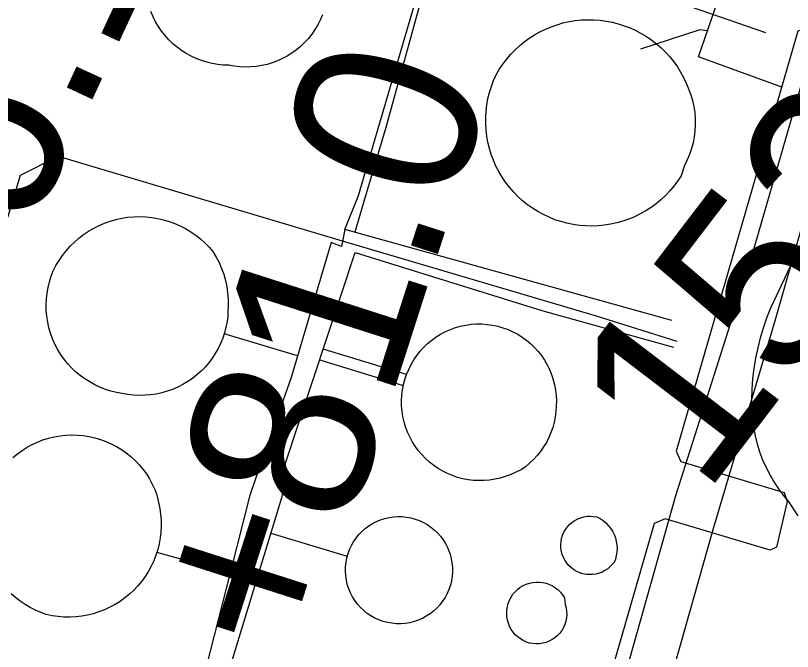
# Model space of a CAD drawing. Extents: x 3677843 to 3715951, y 511991 to 537744.
# Drawn here: x 3710822.9 to 3711250.5, y 523284.8 to 523635 of the extents above; entities that cross this region are included whole.
import ezdxf

# ---------------------------------------------------------------- set-up
doc = ezdxf.new("R2010")
doc.units = 0
for name, color, linetype in [('V-CHAN-NAID', 7, 'Continuous'), ('V-DOMW-TANK', 7, 'Continuous'), ('V-ROAD-CNTR', 7, 'Continuous'), ('V-SURV-IDEN', 7, 'Continuous'), ('V-UTIL-LINE', 7, 'Continuous')]:
    doc.layers.add(name, color=color, linetype=linetype)

msp = doc.modelspace()

# ---------------------------------------------------------------- linework, layer by layer
at = {"layer": 'V-DOMW-TANK'}
for points in [[(3710991.79, 523635.28), (3710990.6, 523632.5), (3710989.23, 523629.8), (3710987.68, 523627.19), (3710985.96, 523624.7), (3710984.08, 523622.33), (3710982.03, 523620.1), (3710979.84, 523618), (3710977.52, 523616.06), (3710975.07, 523614.28), (3710972.5, 523612.67), (3710969.84, 523611.24), (3710967.08, 523609.99), (3710964.24, 523608.93), (3710961.34, 523608.06), (3710958.39, 523607.39), (3710955.39, 523606.92), (3710952.38, 523606.66), (3710949.35, 523606.6), (3710946.32, 523606.74), (3710943.31, 523607.09), (3710940.34, 523607.64), (3710937.26, 523607.73), (3710934.2, 523608.02), (3710931.17, 523608.53), (3710928.17, 523609.23), (3710925.23, 523610.14), (3710922.36, 523611.23), (3710919.57, 523612.53), (3710916.87, 523614), (3710914.28, 523615.66), (3710911.81, 523617.49), (3710909.46, 523619.47), (3710907.25, 523621.61), (3710905.19, 523623.9), (3710903.29, 523626.32), (3710901.56, 523628.86), (3710900.01, 523631.52), (3710898.63, 523634.27), (3710897.44, 523637.1)], [(3711196.48, 523568.23), (3711195.85, 523564.93), (3711194.99, 523561.69), (3711193.91, 523558.52), (3711192.62, 523555.43), (3711191.12, 523552.43), (3711189.25, 523546.75), (3711187.35, 523543.86), (3711185.28, 523541.08), (3711183.05, 523538.43), (3711180.67, 523535.92), (3711178.15, 523533.55), (3711175.48, 523531.34), (3711172.69, 523529.29), (3711169.79, 523527.42), (3711166.77, 523525.72), (3711163.66, 523524.2), (3711160.46, 523522.86), (3711157.2, 523521.73), (3711153.87, 523520.78), (3711150.48, 523520.04), (3711147.07, 523519.5), (3711143.62, 523519.17), (3711140.16, 523519.04), (3711136.7, 523519.12), (3711133.25, 523519.41), (3711129.83, 523519.89), (3711126.43, 523520.59), (3711123.09, 523521.48), (3711119.81, 523522.57), (3711116.59, 523523.86), (3711113.46, 523525.33), (3711110.42, 523526.99), (3711107.49, 523528.83), (3711104.67, 523530.83), (3711101.97, 523533.01), (3711099.41, 523535.34), (3711096.99, 523537.81), (3711094.73, 523540.43), (3711092.62, 523543.17), (3711090.69, 523546.04), (3711088.92, 523549.02), (3711087.34, 523552.1), (3711085.94, 523555.27), (3711084.74, 523558.51), (3711083.72, 523561.82), (3711082.91, 523565.18), (3711082.31, 523568.59), (3711081.9, 523572.03), (3711081.7, 523575.49), (3711081.71, 523578.95), (3711081.92, 523582.4), (3711082.34, 523585.84), (3711082.96, 523589.24), (3711083.78, 523592.61), (3711084.81, 523595.91), (3711086.02, 523599.15), (3711087.43, 523602.31), (3711089.16, 523605.27), (3711091.06, 523608.11), (3711093.12, 523610.84), (3711095.35, 523613.45), (3711097.72, 523615.92), (3711100.22, 523618.25), (3711102.87, 523620.42), (3711105.63, 523622.44), (3711108.51, 523624.29), (3711111.49, 523625.97), (3711114.56, 523627.48), (3711117.72, 523628.79), (3711120.95, 523629.93), (3711124.24, 523630.87), (3711127.58, 523631.61), (3711130.96, 523632.16), (3711134.37, 523632.51), (3711137.79, 523632.66), (3711141.21, 523632.61), (3711144.62, 523632.36), (3711148.01, 523631.91), (3711151.37, 523631.27), (3711154.69, 523630.42), (3711157.95, 523629.38), (3711161.15, 523628.16), (3711164.26, 523626.74), (3711167.29, 523625.15), (3711170.23, 523623.38), (3711173.05, 523621.45), (3711175.75, 523619.35), (3711178.33, 523617.1), (3711180.77, 523614.7), (3711183.06, 523612.16), (3711185.21, 523609.49), (3711187.19, 523606.7), (3711189, 523603.8), (3711190.64, 523600.79), (3711192.11, 523597.7), (3711193.39, 523594.53), (3711194.56, 523591.39), (3711195.51, 523588.17), (3711196.24, 523584.9), (3711196.74, 523581.59)], [(3711196.74, 523581.59), (3711197.02, 523578.25), (3711197.07, 523574.9), (3711196.89, 523571.55), (3711196.48, 523568.23)], [(3710821.47, 523391.55), (3710823.94, 523393.62), (3710826.54, 523395.52), (3710829.26, 523397.25), (3710832.08, 523398.79), (3710835, 523400.15), (3710838, 523401.31), (3710841.08, 523402.27), (3710844.21, 523403.04), (3710847.39, 523403.59), (3710850.59, 523403.93), (3710853.81, 523404.07), (3710857.03, 523403.99), (3710860.23, 523403.71), (3710863.42, 523403.21), (3710866.56, 523402.51), (3710869.65, 523401.6), (3710872.68, 523400.49), (3710875.62, 523399.19), (3710878.48, 523397.69), (3710881.23, 523396.02), (3710883.86, 523394.17), (3710886.37, 523392.14), (3710888.74, 523389.96), (3710890.96, 523387.63), (3710893.02, 523385.16), (3710894.92, 523382.55), (3710896.65, 523379.83), (3710898.19, 523377), (3710899.54, 523374.08), (3710900.7, 523371.08), (3710901.66, 523366.82), (3710902.33, 523363.62), (3710902.78, 523360.39), (3710903.04, 523357.13), (3710903.07, 523353.86), (3710902.91, 523350.59), (3710902.54, 523347.34), (3710901.95, 523344.13), (3710901.17, 523340.96), (3710900.18, 523337.84), (3710899, 523334.79), (3710897.62, 523331.83), (3710896.05, 523328.96), (3710894.31, 523326.19), (3710892.39, 523323.54), (3710890.31, 523321.03), (3710888.07, 523318.65), (3710885.68, 523316.41), (3710883.15, 523314.34), (3710880.5, 523312.42), (3710877.73, 523310.69), (3710874.86, 523309.14), (3710871.89, 523307.77), (3710868.84, 523306.59), (3710865.72, 523305.61), (3710862.54, 523304.83), (3710859.33, 523304.26), (3710856.08, 523303.89), (3710852.81, 523303.74), (3710849.54, 523303.79), (3710846.29, 523304.05), (3710843.05, 523304.52), (3710839.85, 523305.19), (3710836.81, 523306.29), (3710833.83, 523307.57), (3710830.95, 523309.04), (3710828.17, 523310.69), (3710825.49, 523312.51), (3710822.94, 523314.51), (3710820.51, 523316.65)]]:
    msp.add_lwpolyline(points, dxfattribs=at)
for points in [[(3710939.71, 523471.9), (3710939.72, 523469.54), (3710939.32, 523466.44), (3710938.73, 523463.37), (3710937.93, 523460.34), (3710936.94, 523457.37), (3710935.76, 523454.47), (3710934.4, 523451.66), (3710932.86, 523448.94), (3710931.14, 523446.32), (3710929.26, 523443.82), (3710927.22, 523441.45), (3710925.03, 523439.22), (3710922.7, 523437.13), (3710920.24, 523435.19), (3710917.66, 523433.42), (3710914.98, 523431.82), (3710912.19, 523430.4), (3710909.32, 523429.16), (3710906.37, 523428.11), (3710903.36, 523427.25), (3710900.31, 523426.59), (3710897.21, 523426.12), (3710894.09, 523425.86), (3710890.97, 523425.8), (3710887.84, 523425.95), (3710884.73, 523426.29), (3710881.65, 523426.84), (3710878.51, 523427.4), (3710875.41, 523428.17), (3710872.37, 523429.14), (3710869.4, 523430.31), (3710866.51, 523431.67), (3710863.72, 523433.21), (3710861.03, 523434.93), (3710858.45, 523436.82), (3710856.01, 523438.88), (3710853.71, 523441.09), (3710851.56, 523443.44), (3710849.56, 523445.93), (3710847.73, 523448.55), (3710846.08, 523451.28), (3710844.6, 523454.11), (3710843.31, 523457.03), (3710842.22, 523460.03), (3710841.33, 523463.1), (3710840.64, 523466.21), (3710840.15, 523469.37), (3710839.86, 523472.55), (3710839.79, 523475.74), (3710839.92, 523478.93), (3710840.26, 523482.1), (3710840.81, 523485.25), (3710841.56, 523488.35), (3710842.51, 523491.4), (3710843.66, 523494.37), (3710845.17, 523497.31), (3710846.85, 523500.14), (3710848.72, 523502.86), (3710850.75, 523505.46), (3710852.94, 523507.92), (3710855.28, 523510.24), (3710857.76, 523512.41), (3710860.38, 523514.42), (3710863.12, 523516.27), (3710865.96, 523517.93), (3710868.91, 523519.41), (3710871.94, 523520.71), (3710875.05, 523521.81), (3710878.22, 523522.71), (3710881.44, 523523.42), (3710884.7, 523523.92), (3710887.98, 523524.2), (3710891.28, 523524.29), (3710894.58, 523524.17), (3710897.86, 523523.84), (3710901.11, 523523.3), (3710904.33, 523522.56), (3710907.49, 523521.62), (3710910.58, 523520.48), (3710913.6, 523519.15), (3710916.53, 523517.64), (3710919.36, 523515.94), (3710922.07, 523514.07), (3710924.66, 523512.03), (3710927.12, 523509.83), (3710929.43, 523507.48), (3710931.6, 523504.99), (3710933.39, 523502.02), (3710934.98, 523498.93), (3710936.36, 523495.75), (3710937.52, 523492.48), (3710938.46, 523489.14), (3710939.17, 523485.74), (3710939.66, 523482.3), (3710939.91, 523478.84), (3710939.93, 523475.37)], [(3711097.89, 523383.37), (3711095.19, 523382.15), (3711092.42, 523381.12), (3711089.59, 523380.27), (3711086.71, 523379.63), (3711083.78, 523379.18), (3711080.84, 523378.93), (3711077.89, 523378.89), (3711074.93, 523379.04), (3711072, 523379.4), (3711069.09, 523379.96), (3711066.23, 523380.71), (3711063.43, 523381.65), (3711060.71, 523382.79), (3711058.06, 523384.11), (3711055.51, 523385.6), (3711053.07, 523387.27), (3711050.75, 523389.1), (3711048.55, 523391.08), (3711046.5, 523393.21), (3711044.6, 523395.47), (3711042.86, 523397.86), (3711041.28, 523400.36), (3711039.88, 523402.97), (3711038.66, 523405.66), (3711037.63, 523408.43), (3711036.79, 523411.26), (3711036.14, 523414.15), (3711035.69, 523417.07), (3711035.44, 523420.01), (3711035.4, 523422.97), (3711035.55, 523425.92), (3711035.91, 523428.86), (3711036.46, 523431.76), (3711037.22, 523434.62), (3711038.16, 523437.42), (3711039.3, 523440.15), (3711040.62, 523442.79), (3711042.11, 523445.34), (3711043.78, 523447.78), (3711045.61, 523450.11), (3711047.59, 523452.3), (3711049.73, 523454.35), (3711052, 523456.24), (3711054.4, 523457.98), (3711056.91, 523459.54), (3711059.53, 523460.92), (3711062.24, 523462.12), (3711065.02, 523463.12), (3711067.86, 523463.93), (3711070.76, 523464.54), (3711073.69, 523464.95), (3711076.64, 523465.15), (3711079.6, 523465.15), (3711082.56, 523464.94), (3711085.48, 523464.53), (3711088.38, 523463.91), (3711091.22, 523463.09), (3711094, 523462.08), (3711096.71, 523460.88), (3711099.32, 523459.49), (3711101.83, 523457.92), (3711104.23, 523456.18), (3711106.5, 523454.28), (3711108.63, 523452.23), (3711110.61, 523450.03), (3711112.44, 523447.7), (3711114.09, 523445.25), (3711115.58, 523442.69), (3711116.88, 523440.04), (3711118, 523437.29), (3711118.92, 523434.48), (3711119.64, 523431.61), (3711120.16, 523428.7), (3711120.48, 523425.76), (3711120.59, 523422.8), (3711120.5, 523419.84), (3711120.32, 523416.88), (3711119.93, 523413.94), (3711119.35, 523411.03), (3711118.57, 523408.16), (3711117.6, 523405.36), (3711116.44, 523402.63), (3711115.09, 523399.98), (3711113.58, 523397.43), (3711111.88, 523394.99), (3711110.04, 523392.67), (3711108.03, 523390.48), (3711105.88, 523388.43), (3711103.6, 523386.54), (3711101.19, 523384.8)], [(3711062.05, 523338.36), (3711062.69, 523335.98), (3711063.13, 523333.55), (3711063.37, 523331.1), (3711063.39, 523328.64), (3711063.22, 523326.18), (3711062.83, 523323.75), (3711062.25, 523321.36), (3711061.47, 523319.02), (3711060.5, 523316.76), (3711059.34, 523314.58), (3711058, 523312.51), (3711056.49, 523310.56), (3711054.83, 523308.75), (3711053.02, 523307.08), (3711051.08, 523305.56), (3711049.02, 523304.21), (3711046.85, 523303.04), (3711044.59, 523302.06), (3711042.26, 523301.26), (3711039.87, 523300.67), (3711037.44, 523300.28), (3711034.98, 523300.09), (3711032.52, 523300.11), (3711030.06, 523300.33), (3711027.64, 523300.76), (3711025.25, 523301.39), (3711022.93, 523302.21), (3711020.69, 523303.23), (3711018.54, 523304.43), (3711016.5, 523305.8), (3711014.57, 523307.35), (3711012.79, 523309.04), (3711011.15, 523310.88), (3711009.67, 523312.85), (3711008.36, 523314.94), (3711007.24, 523317.13), (3711006.29, 523319.41), (3711005.54, 523321.75), (3711005, 523324.16), (3711004.65, 523326.59), (3711004.5, 523329.05), (3711004.57, 523331.51), (3711004.84, 523333.96), (3711005.29, 523336.35), (3711005.94, 523338.69), (3711006.77, 523340.97), (3711007.79, 523343.17), (3711009, 523345.29), (3711010.37, 523347.29), (3711011.9, 523349.18), (3711013.58, 523350.93), (3711015.4, 523352.54), (3711017.35, 523353.99), (3711019.41, 523355.28), (3711021.57, 523356.39), (3711023.81, 523357.32), (3711026.12, 523358.06), (3711028.49, 523358.61), (3711030.89, 523358.96), (3711033.32, 523359.12), (3711035.75, 523359.07), (3711038.16, 523358.82), (3711040.55, 523358.38), (3711042.89, 523357.73), (3711045.18, 523356.9), (3711047.38, 523355.88), (3711049.5, 523354.68), (3711051.5, 523353.32), (3711053.39, 523351.79), (3711055.15, 523350.11), (3711056.76, 523348.29), (3711058.21, 523346.35), (3711059.51, 523344.29), (3711060.62, 523342.14)], [(3711151.45, 523332.9), (3711150.22, 523331.59), (3711148.85, 523330.42), (3711147.36, 523329.42), (3711145.76, 523328.59), (3711144.09, 523327.93), (3711142.35, 523327.48), (3711140.56, 523327.22), (3711138.77, 523327.16), (3711136.98, 523327.3), (3711135.21, 523327.64), (3711133.5, 523328.17), (3711131.85, 523328.89), (3711130.29, 523329.79), (3711128.85, 523330.86), (3711127.53, 523332.09), (3711126.36, 523333.45), (3711125.35, 523334.94), (3711124.51, 523336.53), (3711123.85, 523338.2), (3711123.38, 523339.94), (3711123.11, 523341.71), (3711123.04, 523343.51), (3711123.17, 523345.3), (3711123.5, 523347.07), (3711124.03, 523348.79), (3711124.74, 523350.44), (3711125.63, 523352), (3711126.7, 523353.45), (3711127.91, 523354.77), (3711129.27, 523355.95), (3711130.75, 523356.97), (3711132.33, 523357.82), (3711134, 523358.49), (3711135.74, 523358.97), (3711137.52, 523359.25), (3711139.31, 523359.33), (3711141.1, 523359.21), (3711142.87, 523358.89), (3711144.63, 523357.97), (3711146.27, 523356.87), (3711147.8, 523355.61), (3711149.19, 523354.2), (3711150.42, 523352.66), (3711151.49, 523350.99), (3711152.38, 523349.23), (3711153.08, 523347.38), (3711153.59, 523345.46), (3711153.9, 523343.51), (3711154, 523341.54), (3711153.9, 523339.56), (3711153.6, 523337.61), (3711153.09, 523335.69), (3711152.39, 523333.84)], [(3711125.49, 523310.61), (3711125.96, 523308.82), (3711126.23, 523306.99), (3711126.3, 523305.15), (3711126.16, 523303.31), (3711125.81, 523301.49), (3711125.26, 523299.73), (3711124.52, 523298.04), (3711123.59, 523296.44), (3711122.5, 523294.95), (3711121.23, 523293.61), (3711119.83, 523292.4), (3711118.31, 523291.36), (3711116.67, 523290.5), (3711114.95, 523289.83), (3711113.17, 523289.36), (3711111.34, 523289.08), (3711109.49, 523289.02), (3711107.65, 523289.16), (3711105.84, 523289.5), (3711104.08, 523290.04), (3711102.38, 523290.79), (3711100.78, 523291.71), (3711099.3, 523292.81), (3711097.95, 523294.06), (3711096.74, 523295.46), (3711095.7, 523296.99), (3711094.84, 523298.62), (3711094.17, 523300.34), (3711093.69, 523302.13), (3711093.41, 523303.95), (3711093.34, 523305.8), (3711093.4, 523307.67), (3711093.67, 523309.52), (3711094.14, 523311.33), (3711094.81, 523313.08), (3711095.66, 523314.74), (3711096.7, 523316.3), (3711097.9, 523317.73), (3711099.25, 523319.03), (3711100.73, 523320.16), (3711102.34, 523321.12), (3711104.03, 523321.9), (3711105.81, 523322.49), (3711107.64, 523322.88), (3711109.5, 523323.07), (3711111.37, 523323.04), (3711113.23, 523322.82), (3711115.05, 523322.38), (3711116.81, 523321.75), (3711118.49, 523320.93), (3711120.07, 523319.93), (3711121.52, 523318.76), (3711122.85, 523317.43), (3711124.01, 523315.97), (3711125.01, 523314.39)]]:
    msp.add_lwpolyline(points, close=True, dxfattribs=at)
at = {"layer": 'V-ROAD-CNTR'}
msp.add_lwpolyline([(3711253.77, 523359.44), (3711248.38, 523367.55), (3711246.2, 523370.1), (3711243.37, 523373.83), (3711240.76, 523377.72), (3711238.38, 523381.74), (3711236.23, 523385.9), (3711234.32, 523390.18), (3711232.66, 523394.56), (3711231.26, 523399.03), (3711230.12, 523403.57), (3711229.23, 523408.17), (3711228.61, 523412.81), (3711228.25, 523417.54), (3711228.19, 523423.46), (3711228.38, 523429.21), (3711228.82, 523434.95), (3711229.5, 523440.67), (3711230.42, 523446.35), (3711231.59, 523451.99), (3711233, 523457.57), (3711234.64, 523463.08), (3711236.52, 523468.52), (3711238.68, 523474.01), (3711247.79, 523493.48), (3711256.92, 523512.51)], dxfattribs=at)
at = {"layer": 'V-UTIL-LINE'}
for p, q in [((3711235.85, 523625.41), (3711088.54, 523676.64)), ((3710978.07, 523447.59), (3710937.71, 523459.67)), ((3711038.13, 523437.33), (3710992.32, 523451.34)), ((3710990.35, 523445.38), (3711036.36, 523431.24)), ((3710963.38, 523349.89), (3711005.53, 523337.23)), ((3710941.18, 523328.18), (3710900.64, 523339.3))]:
    msp.add_line(p, q, dxfattribs=at)
for points in [[(3711244.65, 523595.49), (3711198.76, 523612.28), (3711256.53, 523779.96), (3711281.37, 523772.45), (3711318.13, 523890.24), (3711397.77, 524153.37), (3711431.31, 524263.39)], [(3711170.94, 524049.29), (3711128.18, 523923.78), (3711092.49, 523806.8), (3711059.17, 523691.24), (3711026.79, 523573.32), (3711014.58, 523532.59), (3711009.73, 523515.62)], [(3711004.16, 523517.18), (3711011.73, 523535.9), (3711054.92, 523683.66), (3711055.85, 523690.29), (3710963.49, 523723.19), (3710886.75, 523751.41)], [(3711294.42, 523618.49), (3711260.26, 523628.45), (3711253.58, 523626.27), (3711186.53, 523395.18), (3711189.1, 523389.48), (3711245.94, 523372.33), (3711247.72, 523367.42), (3711241.68, 523342.24), (3711238.35, 523340.66), (3711180.52, 523357.82), (3711174.44, 523355.25), (3711108.97, 523128.19)], [(3711203.65, 523626.48), (3711199.5, 523627.02), (3711166.95, 523616.47)], [(3711274.41, 523584.51), (3711240.96, 523467.35), (3711206.69, 523351.79), (3711171.96, 523229.13), (3711140.04, 523121.15), (3711136.73, 523115.94), (3711103.79, 523040.61), (3711062.81, 522958.17), (3711045.28, 522966.17), (3711098.02, 523077.04), (3711101.99, 523084.72), (3711116.39, 523112.58), (3711122.04, 523125.37), (3711115.88, 523128.67), (3711151.1, 523245.65), (3711186.29, 523370.67), (3711227.16, 523498.55), (3711260.95, 523616), (3711267.58, 523613.65), (3711261.96, 523590.92)], [(3710764.01, 523446.82), (3710788.06, 523441.88), (3710794.21, 523443.32), (3710825.67, 523547.04), (3710846.47, 523557.5), (3711000.86, 523511.49), (3711142.47, 523469.71), (3711186.99, 523455.62)], [(3711184.12, 523466.97), (3711004.16, 523517.18), (3711002.29, 523507.71), (3710996.61, 523510.06), (3710974.54, 523435.71), (3710959.5, 523393.07)], [(3710971.34, 523387.9), (3711009.87, 523504.41), (3711112.65, 523472.48), (3711185.1, 523452.3)], [(3710736.95, 523245.36), (3710866.73, 523197.4), (3710904.62, 523185.18), (3710921.51, 523250.53), (3710941.18, 523328.18), (3710951.98, 523370.81), (3710959.5, 523393.07)], [(3710971.34, 523387.9), (3710969.5, 523369.91), (3710933.33, 523251.51), (3710912.21, 523179.52), (3711056.66, 523135.38), (3711135.75, 523113.33)]]:
    msp.add_lwpolyline(points, dxfattribs=at)

# ---------------------------------------------------------------- texts
at = {"layer": 'V-CHAN-NAID'}
for s, p in [('CHALMETTE REFINING', (3711093.86, 522463.4)), ('NO. 2 (89.0) (4)', (3711211.33, 522410.64))]:
    msp.add_text(s, height=100, rotation=67.0595, dxfattribs=at).set_placement(p)
at = {"layer": 'V-SURV-IDEN'}
for s, rotation, p in [('152+99.5', 52.6196, (3711201.82, 523369.57)), ('149+56.1', 65.0715, (3710670.44, 523169.72)), ('151+81.0', 72.2023, (3710914.13, 523063.61))]:
    msp.add_text(s, height=100, rotation=rotation, dxfattribs=at).set_placement(p)

doc.saveas('drawing.dxf')
